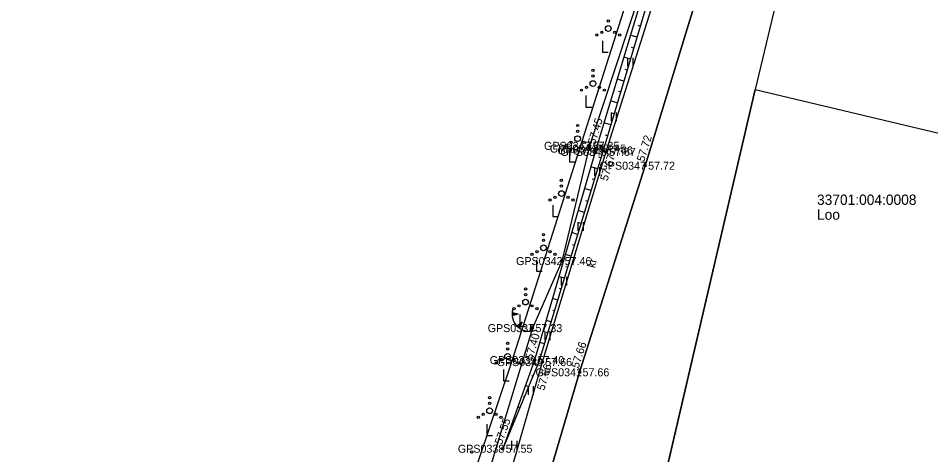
# Model space of a CAD drawing. Extents: x 551623 to 559850, y 6561220 to 6567135.
# Drawn here: x 556603.5 to 556683.3, y 6562955.9 to 6562994 of the extents above; entities that cross this region are included whole.
import ezdxf

# ---------------------------------------------------------------- set-up
doc = ezdxf.new("R2010")
doc.units = 0
for name, color, linetype in [('HALJASTUS', 7, 'Continuous'), ('KORGUS-EH2000', 7, 'Continuous'), ('MOOTKORG-EH2000', 7, 'Continuous'), ('MOOTMPUNKT', 7, 'Continuous'), ('MOOTNR', 7, 'Continuous'), ('MOOTPIIR', 7, 'Continuous'), ('PIIR', 7, 'Continuous'), ('RELJEEF', 7, 'Continuous'), ('TEE', 7, 'Continuous')]:
    doc.layers.add(name, color=color, linetype=linetype)

msp = doc.modelspace()

# ---------------------------------------------------------------- linework, layer by layer
at = {"layer": 'HALJASTUS'}
for p, q in [((556654.612, 6562992.04), (556654.612, 6562991.04)), ((556654.612, 6562991.04), (556655.112, 6562991.04)), ((556656.812, 6562990.557), (556656.812, 6562989.796)), ((556657.267, 6562990.557), (556657.267, 6562989.796)), ((556653.168, 6562987.253), (556653.168, 6562986.253)), ((556653.168, 6562986.253), (556653.668, 6562986.253)), ((556655.361, 6562985.772), (556655.361, 6562985.011)), ((556655.816, 6562985.772), (556655.816, 6562985.011)), ((556651.723, 6562982.466), (556651.723, 6562981.466)), ((556651.723, 6562981.466), (556652.223, 6562981.466)), ((556653.911, 6562980.987), (556653.911, 6562980.226)), ((556654.366, 6562980.987), (556654.366, 6562980.226)), ((556650.278, 6562977.679), (556650.278, 6562976.679)), ((556650.278, 6562976.679), (556650.778, 6562976.679)), ((556652.46, 6562976.202), (556652.46, 6562975.441)), ((556652.915, 6562976.202), (556652.915, 6562975.441)), ((556648.833, 6562972.893), (556648.833, 6562971.893)), ((556648.833, 6562971.893), (556649.333, 6562971.893)), ((556651.009, 6562971.417), (556651.009, 6562970.656)), ((556651.464, 6562971.417), (556651.464, 6562970.656)), ((556647.389, 6562968.106), (556647.389, 6562967.106)), ((556647.389, 6562967.106), (556647.889, 6562967.106)), ((556649.558, 6562966.632), (556649.558, 6562965.871)), ((556650.013, 6562966.632), (556650.013, 6562965.871)), ((556645.944, 6562963.319), (556645.944, 6562962.319)), ((556645.944, 6562962.319), (556646.444, 6562962.319)), ((556648.108, 6562961.847), (556648.108, 6562961.086)), ((556648.563, 6562961.847), (556648.563, 6562961.086)), ((556644.499, 6562958.533), (556644.499, 6562957.533)), ((556644.499, 6562957.533), (556644.999, 6562957.533)), ((556646.657, 6562957.062), (556646.657, 6562956.301)), ((556647.112, 6562957.062), (556647.112, 6562956.301))]:
    msp.add_line(p, q, dxfattribs=at)
msp.add_lwpolyline([(556730.179, 6563321.969), (556724.636, 6563294.498), (556716.875, 6563261.024), (556713.058, 6563244.418), (556708.579, 6563223.732), (556703.725, 6563202.879), (556698.774, 6563180.185), (556694.069, 6563158.747), (556689.217, 6563135.017), (556684.659, 6563113.963), (556681.417, 6563095.607), (556676.704, 6563073.757), (556671.602, 6563053.044), (556667.381, 6563033.155), (556662.058, 6563012.385), (556658.05, 6562996.741), (556653.492, 6562982.863), (556651.045, 6562972.787), (556648.491, 6562966.927), (556641.785, 6562944.892), (556639.351, 6562934.359)], dxfattribs=at)
for centre, radius in [((556655.121, 6562993.77), 0.1), ((556655.121, 6562993.12), 0.25), ((556654.121, 6562992.545), 0.1), ((556654.556, 6562992.795), 0.1), ((556655.686, 6562992.795), 0.1), ((556656.121, 6562992.545), 0.1), ((556653.779, 6562989.454), 0.1), ((556653.779, 6562988.954), 0.1), ((556653.779, 6562988.304), 0.25), ((556652.779, 6562987.729), 0.1), ((556653.214, 6562987.979), 0.1), ((556654.344, 6562987.979), 0.1), ((556654.779, 6562987.729), 0.1), ((556652.437, 6562984.637), 0.1), ((556652.437, 6562983.487), 0.25), ((556652.437, 6562984.137), 0.1), ((556651.437, 6562982.912), 0.1), ((556651.872, 6562983.162), 0.1), ((556653.002, 6562983.162), 0.1), ((556653.437, 6562982.912), 0.1), ((556651.026, 6562979.842), 0.1), ((556651.026, 6562978.692), 0.25), ((556651.026, 6562979.342), 0.1), ((556650.026, 6562978.117), 0.1), ((556650.461, 6562978.367), 0.1), ((556651.591, 6562978.367), 0.1), ((556652.026, 6562978.117), 0.1), ((556649.455, 6562975.095), 0.1), ((556649.455, 6562974.595), 0.1), ((556649.455, 6562973.945), 0.25), ((556648.455, 6562973.37), 0.1), ((556648.89, 6562973.62), 0.1), ((556650.02, 6562973.62), 0.1), ((556650.455, 6562973.37), 0.1), ((556647.883, 6562970.348), 0.1), ((556647.883, 6562969.848), 0.1), ((556647.883, 6562969.198), 0.25), ((556646.883, 6562968.623), 0.1), ((556647.318, 6562968.873), 0.1), ((556648.448, 6562968.873), 0.1), ((556648.883, 6562968.623), 0.1), ((556646.312, 6562965.602), 0.1), ((556646.312, 6562965.102), 0.1), ((556646.312, 6562964.452), 0.25), ((556645.312, 6562963.877), 0.1), ((556645.747, 6562964.127), 0.1), ((556646.877, 6562964.127), 0.1), ((556647.312, 6562963.877), 0.1), ((556644.741, 6562960.855), 0.1), ((556644.741, 6562960.355), 0.1), ((556644.741, 6562959.705), 0.25), ((556643.741, 6562959.13), 0.1), ((556644.176, 6562959.38), 0.1), ((556645.306, 6562959.38), 0.1), ((556645.741, 6562959.13), 0.1), ((556643.17, 6562956.108), 0.1)]:
    msp.add_circle(centre, radius, dxfattribs=at)
at = {"layer": 'KORGUS-EH2000'}
for centre in [(556654.068, 6562982.624), (556654.921, 6562982.331), (556658.348, 6562981.124), (556648.67, 6562964.128), (556649.346, 6562963.956), (556652.609, 6562963.065), (556645.882, 6562956.383)]:
    msp.add_circle(centre, 0.1, dxfattribs=at)
at = {"layer": 'MOOTMPUNKT'}
for centre in [(556653.492, 6562982.863), (556654.068, 6562982.624), (556654.666, 6562982.46), (556654.921, 6562982.331), (556658.348, 6562981.124), (556651.045, 6562972.787), (556648.491, 6562966.927), (556648.67, 6562964.128), (556649.346, 6562963.956), (556652.609, 6562963.065), (556645.882, 6562956.383)]:
    msp.add_circle(centre, 0.1, dxfattribs=at)
at = {"layer": 'MOOTPIIR'}
for points in [[(556730.032, 6563322.014), (556724.172, 6563296.078), (556712.209, 6563244.927), (556703.118, 6563205.314), (556697.492, 6563180.798), (556687.922, 6563135.477), (556675.757, 6563074.837), (556666.859, 6563035.417), (556657.51, 6562997.998), (556646.614, 6562963.869), (556636.734, 6562934.522), (556635.188, 6562922.976), (556635.168, 6562919.001), (556632.094, 6562895.441), (556631.237, 6562879.275), (556626.788, 6562853.34), (556618.715, 6562822.195), (556606.273, 6562747.18)], [(556615.494, 6562765.342), (556618.725, 6562784.886), (556621.895, 6562802.833), (556624.976, 6562818.135), (556627.451, 6562830.139), (556630.417, 6562842.272), (556632.841, 6562852.218), (556634.314, 6562860.895), (556636.03, 6562872.421), (556636.878, 6562879.2), (556638.458, 6562894.387), (556639.853, 6562906.55), (556642.2, 6562921.204), (556644.444, 6562933.125), (556647.058, 6562944.293), (556652.609, 6562963.065), (556658.348, 6562981.124), (556662.813, 6562995.67), (556667.03, 6563010.794), (556672.356, 6563031.934), (556677.036, 6563051.97)]]:
    msp.add_lwpolyline(points, dxfattribs=at)
at = {"layer": 'PIIR'}
msp.add_lwpolyline([(555805.16, 6562850.3), (555826.95, 6563063.64), (555846.51, 6563164.12), (555894.51, 6563325.36), (556136, 6563572.22), (556237.49, 6563672.14), (556288.75, 6563676.33), (556560.07, 6563698.51), (556620.28, 6563801.97), (556702.51, 6563943.25), (556780.4, 6563955.1), (556879.9, 6563970.48), (556759.6, 6563438.6), (556685.3, 6563096.1), (556692.98, 6563093.02), (556667.97, 6562987.78), (556646.18, 6562894.39), (556231.34, 6562873.47), (556132.45, 6562866.66), (555973.8, 6562858.59)], close=True, dxfattribs=at)
msp.add_lwpolyline([(556431.83, 6562767.5), (556389.83, 6562774.53), (556341.26, 6562782.67), (556294.26, 6562790.54), (556224.28, 6562802.26), (556231.34, 6562873.47), (556646.18, 6562894.39), (556667.97, 6562987.78), (556782.89, 6562960.47), (556700.86, 6562579.85)], dxfattribs=at)
at = {"layer": 'RELJEEF'}
for p, q in [((556657.909, 6562993.318), (556657.737, 6562993.369)), ((556657.623, 6562992.36), (556657.046, 6562992.532)), ((556657.337, 6562991.401), (556657.163, 6562991.453)), ((556657.051, 6562990.443), (556656.471, 6562990.617)), ((556656.765, 6562989.485), (556656.59, 6562989.537)), ((556656.478, 6562988.527), (556655.895, 6562988.701)), ((556656.192, 6562987.569), (556656.017, 6562987.621)), ((556655.906, 6562986.61), (556655.319, 6562986.786)), ((556655.62, 6562985.652), (556655.443, 6562985.705)), ((556655.334, 6562984.694), (556654.743, 6562984.871)), ((556655.047, 6562983.736), (556654.87, 6562983.789)), ((556654.761, 6562982.778), (556654.167, 6562982.955)), ((556654.472, 6562981.821), (556654.296, 6562981.874)), ((556654.182, 6562980.864), (556653.605, 6562981.039)), ((556653.891, 6562979.907), (556653.721, 6562979.958)), ((556653.601, 6562978.95), (556653.045, 6562979.119)), ((556653.31, 6562977.993), (556653.146, 6562978.043)), ((556653.019, 6562977.036), (556652.484, 6562977.199)), ((556652.729, 6562976.079), (556652.572, 6562976.127)), ((556652.438, 6562975.122), (556651.924, 6562975.279)), ((556652.148, 6562974.166), (556651.997, 6562974.211)), ((556651.857, 6562973.209), (556651.364, 6562973.359)), ((556651.567, 6562972.252), (556651.422, 6562972.296)), ((556651.276, 6562971.295), (556650.803, 6562971.439)), ((556650.986, 6562970.338), (556650.847, 6562970.38)), ((556650.695, 6562969.381), (556650.243, 6562969.519)), ((556650.405, 6562968.424), (556650.272, 6562968.465)), ((556646.701, 6562968.167), (556646.801, 6562968.247)), ((556646.702, 6562968.2), (556646.769, 6562968.253)), ((556646.702, 6562968.136), (556646.833, 6562968.241)), ((556646.702, 6562968.104), (556646.865, 6562968.235)), ((556646.703, 6562968.233), (556646.736, 6562968.26)), ((556646.704, 6562968.073), (556646.898, 6562968.228)), ((556647.262, 6562968.158), (556646.705, 6562968.266)), ((556647.262, 6562968.158), (556646.705, 6562968.049)), ((556646.716, 6562968.051), (556646.93, 6562968.222)), ((556646.769, 6562968.061), (556646.962, 6562968.216)), ((556646.822, 6562968.072), (556646.994, 6562968.21)), ((556646.875, 6562968.082), (556647.026, 6562968.203)), ((556646.928, 6562968.093), (556647.059, 6562968.197)), ((556646.981, 6562968.103), (556647.091, 6562968.191)), ((556647.034, 6562968.113), (556647.123, 6562968.185)), ((556647.087, 6562968.124), (556647.155, 6562968.179)), ((556647.14, 6562968.134), (556647.188, 6562968.172)), ((556647.193, 6562968.145), (556647.22, 6562968.166)), ((556650.114, 6562967.468), (556649.683, 6562967.599)), ((556647.594, 6562967.438), (556647.149, 6562967.086)), ((556647.173, 6562967.063), (556647.174, 6562967.106)), ((556647.197, 6562967.041), (556647.2, 6562967.126)), ((556647.221, 6562967.019), (556647.226, 6562967.146)), ((556647.245, 6562966.999), (556647.251, 6562967.167)), ((556647.27, 6562966.979), (556647.277, 6562967.187)), ((556647.294, 6562966.96), (556647.303, 6562967.208)), ((556647.594, 6562967.438), (556647.314, 6562966.945)), ((556647.319, 6562966.954), (556647.329, 6562967.228)), ((556647.346, 6562967.001), (556647.354, 6562967.248)), ((556647.372, 6562967.048), (556647.38, 6562967.269)), ((556647.399, 6562967.095), (556647.406, 6562967.289)), ((556647.426, 6562967.142), (556647.431, 6562967.31)), ((556647.452, 6562967.189), (556647.457, 6562967.33)), ((556647.479, 6562967.236), (556647.483, 6562967.35)), ((556647.506, 6562967.283), (556647.509, 6562967.371)), ((556647.532, 6562967.33), (556647.534, 6562967.391)), ((556647.559, 6562967.377), (556647.56, 6562967.411)), ((556648.326, 6562967.214), (556648.283, 6562966.649)), ((556648.349, 6562966.653), (556648.288, 6562966.713)), ((556648.381, 6562966.656), (556648.291, 6562966.746)), ((556648.413, 6562966.66), (556648.293, 6562966.779)), ((556648.444, 6562966.665), (556648.296, 6562966.811)), ((556648.474, 6562966.67), (556648.298, 6562966.844)), ((556648.495, 6562966.684), (556648.3, 6562966.877)), ((556648.479, 6562966.736), (556648.303, 6562966.91)), ((556648.462, 6562966.787), (556648.305, 6562966.942)), ((556648.446, 6562966.838), (556648.308, 6562966.975)), ((556648.429, 6562966.89), (556648.31, 6562967.008)), ((556648.413, 6562966.941), (556648.313, 6562967.04)), ((556648.397, 6562966.993), (556648.315, 6562967.073)), ((556648.38, 6562967.044), (556648.318, 6562967.106)), ((556648.364, 6562967.096), (556648.32, 6562967.139)), ((556648.347, 6562967.147), (556648.323, 6562967.171)), ((556648.326, 6562967.214), (556648.499, 6562966.674)), ((556648.316, 6562966.65), (556648.286, 6562966.68)), ((556649.824, 6562966.511), (556649.697, 6562966.549)), ((556649.533, 6562965.554), (556649.122, 6562965.678)), ((556649.243, 6562964.597), (556649.123, 6562964.633)), ((556648.919, 6562963.652), (556648.554, 6562963.805)), ((556648.533, 6562962.729), (556648.438, 6562962.769)), ((556648.148, 6562961.807), (556647.875, 6562961.92)), ((556647.762, 6562960.884), (556647.694, 6562960.912)), ((556647.377, 6562959.961), (556647.197, 6562960.036)), ((556646.991, 6562959.038), (556646.951, 6562959.055)), ((556646.606, 6562958.116), (556646.519, 6562958.152)), ((556646.22, 6562957.193), (556646.208, 6562957.198))]:
    msp.add_line(p, q, dxfattribs=at)
for points in [[(556668.063, 6563033.012), (556662.638, 6563012.103), (556658.074, 6562995.952), (556654.068, 6562982.624), (556648.67, 6562964.128), (556645.882, 6562956.383)], [(556668.063, 6563033.012), (556663.448, 6563011.932), (556658.666, 6562995.849), (556654.666, 6562982.46), (556649.054, 6562963.975), (556645.882, 6562956.383)]]:
    msp.add_lwpolyline(points, dxfattribs=at)
msp.add_arc((556648.215, 6562968.161), 1.514, 163.42341, 295.17451, dxfattribs=at)
at = {"layer": 'TEE'}
for points in [[(556673.702, 6563052.755), (556668.948, 6563032.918), (556663.677, 6563011.856), (556659.413, 6562996.602), (556654.921, 6562982.331), (556649.346, 6562963.956), (556643.856, 6562944.887), (556641.251, 6562934.032), (556638.558, 6562921.526), (556636.805, 6562918.668), (556636.945, 6562916.523), (556637.3, 6562914.816), (556636.499, 6562907.225), (556635.077, 6562894.963), (556633.622, 6562879.411), (556632.944, 6562873.135), (556630.86, 6562861.302), (556629.252, 6562852.948), (556627.08, 6562842.719), (556624.546, 6562830.858), (556621.61, 6562818.841), (556618.964, 6562803.304), (556615.61, 6562785.44), (556612.253, 6562766.582)], [(556677.036, 6563051.97), (556672.356, 6563031.934), (556667.03, 6563010.794), (556662.813, 6562995.67), (556658.348, 6562981.124), (556652.609, 6562963.065), (556647.058, 6562944.293), (556644.444, 6562933.125), (556642.2, 6562921.204), (556639.853, 6562906.55), (556638.458, 6562894.387), (556636.878, 6562879.2), (556636.03, 6562872.421), (556634.314, 6562860.895), (556632.841, 6562852.218), (556630.417, 6562842.272), (556627.451, 6562830.139), (556624.976, 6562818.135), (556621.895, 6562802.833), (556618.725, 6562784.886), (556615.494, 6562765.342)]]:
    msp.add_lwpolyline(points, dxfattribs=at)

# ---------------------------------------------------------------- texts
at = {"layer": 'KORGUS-EH2000'}
for s, rotation, p in [(' 57.45', 73.26838, (556653.9, 6562982.674)), (' 57.72', 72.93509, (556658.181, 6562981.175)), (' 57.67', 73.12001, (556654.976, 6562979.495)), (' 57.40', 73.73077, (556648.416, 6562963.847)), (' 57.66', 72.37056, (556652.442, 6562963.118)), (' 57.66', 73.93943, (556649.455, 6562961.182)), (' 57.55', 70.2016, (556645.717, 6562956.442))]:
    msp.add_text(s, height=0.7, rotation=rotation, dxfattribs=at).set_placement(p)
at = {"layer": 'MOOTKORG-EH2000'}
for s, p in [(' 57.35', (556653.492, 6562982.513)), (' 57.45', (556654.068, 6562982.274)), (' 57.66', (556654.666, 6562982.11)), (' 57.67', (556654.921, 6562981.981)), (' 57.72', (556658.348, 6562980.774)), (' 57.46', (556651.045, 6562972.437)), (' 57.33', (556648.491, 6562966.576)), (' 57.40', (556648.67, 6562963.778)), (' 57.66', (556649.346, 6562963.606)), (' 57.66', (556652.609, 6562962.715)), (' 57.55', (556645.882, 6562956.033))]:
    msp.add_text(s, height=0.7, dxfattribs=at).set_placement(p)
at = {"layer": 'MOOTNR'}
for s, p in [('GPS0343 ', (556649.502, 6562982.513)), ('GPS0344 ', (556650.008, 6562982.274)), ('GPS0345 ', (556650.677, 6562982.11)), ('GPS0346 ', (556650.931, 6562981.981)), ('GPS0347 ', (556654.358, 6562980.774)), ('GPS0342 ', (556647.055, 6562972.437)), ('GPS0337 ', (556644.571, 6562966.576)), ('GPS0339 ', (556644.75, 6562963.778)), ('GPS0340 ', (556645.356, 6562963.606)), ('GPS0341 ', (556648.759, 6562962.715)), ('GPS0338 ', (556641.962, 6562956.033))]:
    msp.add_text(s, height=0.7, dxfattribs=at).set_placement(p)
at = {"layer": 'PIIR'}
for s, p in [('33701:004:0008', (556673.379, 6562977.701)), ('Loo', (556673.379, 6562976.401))]:
    msp.add_text(s, height=0.9, dxfattribs=at).set_placement(p)
at = {"layer": 'TEE'}
msp.add_text('kr', height=0.7, rotation=76.78977, dxfattribs=at).set_placement((556653.956, 6562972.145))

doc.saveas('drawing.dxf')
